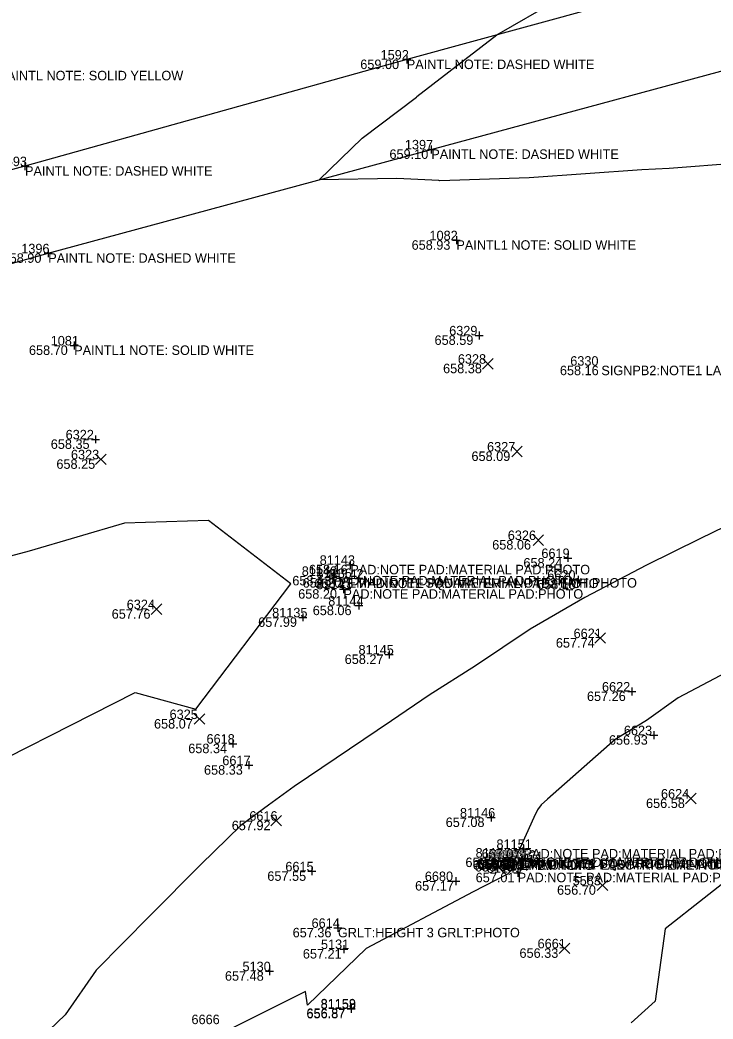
# Model space of a CAD drawing. Extents: x 2129350 to 2137777, y 657588 to 659885.
# Drawn here: x 2132942 to 2133029.6, y 658520.7 to 658646.9 of the extents above; entities that cross this region are included whole.
import ezdxf

# ---------------------------------------------------------------- set-up
doc = ezdxf.new("R2010")
doc.units = 0
for name, color, linetype in [('DT_X_Contour_Minor', 7, 'Continuous'), ('PV_X_COP', 7, 'Continuous'), ('SV_X_Random_Point', 7, 'Continuous'), ('SV_X_Shot_Marker', 7, 'Continuous'), ('SV_X_Text_Comment', 7, 'Continuous'), ('SV_X_Text_Elevation', 7, 'Continuous'), ('SV_X_Text_Name', 7, 'Continuous')]:
    doc.layers.add(name, color=color, linetype=linetype)

msp = doc.modelspace()

# ---------------------------------------------------------------- linework, layer by layer
at = {"layer": 'DT_X_Contour_Minor'}
for points in [[(2133119.28, 658648.07), (2133111.08, 658645.74), (2133094.94, 658642.28), (2133094.43, 658642.16), (2133087.88, 658640.5), (2133069.97, 658636.61), (2133065.55, 658635.49), (2133045.67, 658631.26), (2133045.61, 658631.25), (2133032.8, 658628.85), (2133024.11, 658628.15), (2133020.62, 658627.99), (2133006.38, 658626.99), (2132995.11, 658626.61), (2132994.98, 658626.62), (2132989.68, 658626.9), (2132979.86, 658626.74), (2132985.29, 658632.01), (2132992.13, 658637.18), (2132992.2, 658637.24), (2133002.3, 658645.04), (2133009.94, 658649.47)], [(2133193.19, 658601.05), (2133184.27, 658604.9), (2133162.35, 658594.14), (2133151.26, 658593.4), (2133143.35, 658591.48), (2133141.4, 658592.53), (2133122.54, 658593.43), (2133112.16, 658589.17), (2133103.63, 658577.69), (2133098.37, 658573.05), (2133088.27, 658568.93), (2133075.54, 658566.97), (2133070.45, 658564.91), (2133055.38, 658554.29), (2133051.9, 658553.19), (2133042.03, 658545.89), (2133035.45, 658541.55), (2133033.45, 658539.84), (2133023.61, 658532.09), (2133022.34, 658522.93), (2133019.3, 658520.19)], [(2133035.85, 658585.18), (2133027.99, 658581.36), (2133021.24, 658578.02), (2133013.43, 658573.93), (2133006.52, 658569.96), (2132999.62, 658565.33), (2132993.74, 658561.62), (2132988.99, 658558.38), (2132976.7, 658550.08), (2132973.43, 658547.73), (2132969.92, 658545.13), (2132964.88, 658540.21), (2132958.48, 658533.75), (2132951.64, 658526.86), (2132947.71, 658521.21), (2132943.7, 658517.34)], [(2132932.32, 658549.64), (2132956.6, 658561.96), (2132964.23, 658559.82), (2132976.26, 658575.67), (2132965.85, 658583.66), (2132955.24, 658583.35), (2132943.18, 658579.8), (2132921.22, 658573.97)], [(2133031.3, 658564.49), (2133025.24, 658561.27), (2133021.23, 658558.39), (2133017.28, 658555.99), (2133008.72, 658548.46), (2133007.91, 658547.74), (2133007.43, 658547.14), (2133006.99, 658546.16), (2133005.03, 658541.84), (2133004.62, 658541), (2133004.5, 658539.78), (2133003.66, 658539), (2132999.31, 658536.76), (2132985.78, 658529.6), (2132978.38, 658522.44), (2132978.11, 658524.15), (2132965.63, 658517.93)]]:
    msp.add_lwpolyline(points, dxfattribs=at)
at = {"layer": 'PV_X_COP'}
for points in [[(2133231.73, 658708.1), (2133182.27, 658694.97), (2133135.39, 658681.51), (2133086.93, 658668.38), (2133039.04, 658655.13), (2132990.92, 658641.92), (2132942.65, 658628.45), (2132894.02, 658615.4), (2132846.1, 658602.28)], [(2132174.31, 658404.93), (2132222.67, 658417.74), (2132270.69, 658431.48), (2132318.95, 658444.56), (2132367.41, 658457.86), (2132415.25, 658471.4), (2132463.1, 658484.3), (2132511.79, 658497.66), (2132560.13, 658510.6), (2132608.07, 658523.88), (2132655.96, 658537.1), (2132704.86, 658550.94), (2132752.71, 658564.13), (2132800.76, 658577.31), (2132849.39, 658590.61), (2132897.29, 658603.91), (2132945.59, 658617.44), (2132994.02, 658630.57), (2133042.01, 658643.54), (2133090.19, 658656.9), (2133138.56, 658670.06), (2133186.63, 658683.38), (2133234.84, 658696.93)]]:
    msp.add_lwpolyline(points, dxfattribs=at)
at = {"layer": 'SV_X_Random_Point'}
for p, q in [((2133000.51, 658602.82), (2133001.85, 658604.15)), ((2133000.51, 658604.15), (2133001.85, 658602.82)), ((2132951.58, 658590.74), (2132952.91, 658592.08)), ((2132951.58, 658592.08), (2132952.91, 658590.74)), ((2133004.19, 658591.73), (2133005.53, 658593.07)), ((2133004.19, 658593.07), (2133005.53, 658591.73)), ((2133006.88, 658580.54), (2133008.22, 658581.87)), ((2133006.88, 658581.87), (2133008.22, 658580.54)), ((2132958.62, 658571.8), (2132959.96, 658573.14)), ((2132958.62, 658573.14), (2132959.96, 658571.8)), ((2133014.7, 658568.16), (2133016.03, 658569.49)), ((2133014.7, 658569.49), (2133016.03, 658568.16)), ((2132964.05, 658557.93), (2132965.38, 658559.26)), ((2132964.05, 658559.26), (2132965.38, 658557.93)), ((2133026.17, 658547.88), (2133027.5, 658549.22)), ((2133026.17, 658549.22), (2133027.5, 658547.88)), ((2132973.75, 658545.08), (2132975.08, 658546.42)), ((2132973.75, 658546.42), (2132975.08, 658545.08)), ((2133014.99, 658536.92), (2133016.33, 658538.25)), ((2133014.99, 658538.25), (2133016.33, 658536.92)), ((2133010.19, 658528.95), (2133011.52, 658530.29)), ((2133010.19, 658530.29), (2133011.52, 658528.95))]:
    msp.add_line(p, q, dxfattribs=at)
at = {"layer": 'SV_X_Shot_Marker'}
for p, q in [((2132990.42, 658641.92), (2132991.42, 658641.92)), ((2132990.92, 658642.42), (2132990.92, 658641.42)), ((2132990.92, 658641.92), (2132990.92, 658641.92)), ((2132993.52, 658630.57), (2132994.52, 658630.57)), ((2132994.02, 658631.07), (2132994.02, 658630.07)), ((2132994.02, 658630.57), (2132994.02, 658630.57)), ((2132942.65, 658628.95), (2132942.65, 658627.95)), ((2132942.15, 658628.45), (2132943.15, 658628.45)), ((2132942.65, 658628.45), (2132942.65, 658628.45)), ((2132996.69, 658619.09), (2132997.69, 658619.09)), ((2132997.19, 658619.59), (2132997.19, 658618.59)), ((2132997.19, 658619.09), (2132997.19, 658619.09)), ((2132945.09, 658617.44), (2132946.09, 658617.44)), ((2132945.59, 658617.94), (2132945.59, 658616.94)), ((2132945.59, 658617.44), (2132945.59, 658617.44)), ((2133000.08, 658607.57), (2133000.08, 658606.57)), ((2132948.87, 658606.3), (2132948.87, 658605.3)), ((2132999.58, 658607.07), (2133000.58, 658607.07)), ((2133000.08, 658607.07), (2133000.08, 658607.07)), ((2132948.37, 658605.8), (2132949.37, 658605.8)), ((2132948.87, 658605.8), (2132948.87, 658605.8)), ((2132951.07, 658593.93), (2132952.07, 658593.93)), ((2132951.57, 658594.43), (2132951.57, 658593.43)), ((2132951.57, 658593.93), (2132951.57, 658593.93)), ((2133011.28, 658579.44), (2133011.28, 658578.44)), ((2132983.78, 658578.58), (2132983.78, 658577.58)), ((2133010.78, 658578.94), (2133011.78, 658578.94)), ((2133011.28, 658578.94), (2133011.28, 658578.94)), ((2132981.62, 658577.18), (2132981.62, 658576.18)), ((2132983.28, 658578.08), (2132984.28, 658578.08)), ((2132983.78, 658578.08), (2132983.78, 658578.08)), ((2132984.86, 658576.83), (2132984.86, 658575.83)), ((2132981.12, 658576.68), (2132982.12, 658576.68)), ((2132981.62, 658576.68), (2132981.62, 658576.68)), ((2132984.36, 658576.33), (2132985.36, 658576.33)), ((2132984.86, 658576.33), (2132984.86, 658576.33)), ((2133012.07, 658576.2), (2133013.07, 658576.2)), ((2133012.57, 658576.7), (2133012.57, 658575.7)), ((2133012.57, 658576.2), (2133012.57, 658576.2)), ((2132982.41, 658575), (2132983.41, 658575)), ((2132982.91, 658575.5), (2132982.91, 658574.5)), ((2132982.91, 658575), (2132982.91, 658575)), ((2132984.85, 658573.42), (2132984.85, 658572.42)), ((2132977.78, 658571.94), (2132977.78, 658570.94)), ((2132984.35, 658572.92), (2132985.35, 658572.92)), ((2132984.85, 658572.92), (2132984.85, 658572.92)), ((2132977.28, 658571.44), (2132978.28, 658571.44)), ((2132977.78, 658571.44), (2132977.78, 658571.44)), ((2132988.19, 658566.75), (2132989.19, 658566.75)), ((2132988.69, 658567.25), (2132988.69, 658566.25)), ((2132988.69, 658566.75), (2132988.69, 658566.75)), ((2133018.88, 658562.07), (2133019.88, 658562.07)), ((2133019.38, 658562.57), (2133019.38, 658561.57)), ((2133019.38, 658562.07), (2133019.38, 658562.07)), ((2133022.15, 658557.05), (2133022.15, 658556.05)), ((2132968.44, 658555.48), (2132969.44, 658555.48)), ((2132968.94, 658555.98), (2132968.94, 658554.98)), ((2132968.94, 658555.48), (2132968.94, 658555.48)), ((2133021.65, 658556.55), (2133022.65, 658556.55)), ((2133022.15, 658556.55), (2133022.15, 658556.55)), ((2132970.94, 658553.26), (2132970.94, 658552.26)), ((2132970.44, 658552.76), (2132971.44, 658552.76)), ((2132970.94, 658552.76), (2132970.94, 658552.76)), ((2133001.58, 658546.65), (2133001.58, 658545.65)), ((2133001.08, 658546.15), (2133002.08, 658546.15)), ((2133001.58, 658546.15), (2133001.58, 658546.15)), ((2133003.59, 658541.59), (2133003.59, 658540.59)), ((2133005.19, 658542.18), (2133006.19, 658542.18)), ((2133005.69, 658542.68), (2133005.69, 658541.68)), ((2133005.69, 658542.18), (2133005.69, 658542.18)), ((2133003.09, 658541.09), (2133004.09, 658541.09)), ((2133003.59, 658541.09), (2133003.59, 658541.09)), ((2133004.72, 658540.53), (2133005.72, 658540.53)), ((2133004.98, 658540.96), (2133005.98, 658540.96)), ((2133005.02, 658540.82), (2133006.02, 658540.82)), ((2133005.22, 658541.03), (2133005.22, 658540.03)), ((2133005.22, 658540.53), (2133005.22, 658540.53)), ((2133005.48, 658541.46), (2133005.48, 658540.46)), ((2133005.48, 658540.96), (2133005.48, 658540.96)), ((2133005.52, 658541.32), (2133005.52, 658540.32)), ((2133005.52, 658540.82), (2133005.52, 658540.82)), ((2133006.13, 658540.81), (2133007.13, 658540.81)), ((2133006.63, 658541.31), (2133006.63, 658540.31)), ((2133006.63, 658540.81), (2133006.63, 658540.81)), ((2133006.89, 658540.65), (2133007.89, 658540.65)), ((2133007.39, 658541.15), (2133007.39, 658540.15)), ((2133007.39, 658540.65), (2133007.39, 658540.65)), ((2132978.41, 658539.35), (2132979.41, 658539.35)), ((2132978.91, 658539.85), (2132978.91, 658538.85)), ((2132978.91, 658539.35), (2132978.91, 658539.35)), ((2133004.44, 658539.17), (2133005.44, 658539.17)), ((2133004.94, 658539.67), (2133004.94, 658538.67)), ((2133004.94, 658539.17), (2133004.94, 658539.17)), ((2132996.61, 658538.12), (2132997.61, 658538.12)), ((2132997.11, 658538.62), (2132997.11, 658537.62)), ((2132997.11, 658538.12), (2132997.11, 658538.12)), ((2132982.21, 658532.71), (2132982.21, 658531.71)), ((2132981.71, 658532.21), (2132982.71, 658532.21)), ((2132982.21, 658532.21), (2132982.21, 658532.21)), ((2132982.45, 658529.53), (2132983.45, 658529.53)), ((2132982.95, 658530.03), (2132982.95, 658529.03)), ((2132982.95, 658529.53), (2132982.95, 658529.53)), ((2132973.07, 658526.73), (2132974.07, 658526.73)), ((2132973.57, 658527.23), (2132973.57, 658526.23)), ((2132973.57, 658526.73), (2132973.57, 658526.73)), ((2132983.4, 658522.03), (2132984.4, 658522.03)), ((2132983.4, 658521.97), (2132984.4, 658521.97)), ((2132983.9, 658522.53), (2132983.9, 658521.53)), ((2132983.9, 658522.47), (2132983.9, 658521.47)), ((2132983.9, 658522.03), (2132983.9, 658522.03)), ((2132983.9, 658521.97), (2132983.9, 658521.97))]:
    msp.add_line(p, q, dxfattribs=at)

# ---------------------------------------------------------------- texts
at = {"layer": 'SV_X_Text_Comment'}
for s, p in [('PAINTL NOTE: DASHED WHITE', (2132990.92, 658640.72)), ('PAINTL NOTE: SOLID YELLOW', (2132939.3, 658639.3)), ('PAINTL NOTE: DASHED WHITE', (2132994.02, 658629.37)), ('PAINTL NOTE: DASHED WHITE', (2132942.65, 658627.25)), ('PAINTL1 NOTE: SOLID WHITE', (2132997.19, 658617.89)), ('PAINTL NOTE: DASHED WHITE', (2132945.59, 658616.24)), ('PAINTL1 NOTE: SOLID WHITE', (2132948.87, 658604.6)), ('SIGNPB2:NOTE1 LANES SIGNPB2:NOTE2 SIGNPB2:NOTE3 SIGNPB2:PHOTO SIGNPB2:WIDTH', (2133015.52, 658602.04)), ('PAD:NOTE PAD:MATERIAL PAD:PHOTO', (2132983.78, 658576.88)), ('PAD:NOTE PAD:MATERIAL PAD:PHOTO', (2132981.62, 658575.48)), ('EMH:NOTE1 SQUARE EMH:NOTE2 EMH:PHOTO', (2132983.47, 658575.2)), ('PAD:NOTE PAD:MATERIAL PAD:PHOTO', (2132984.86, 658575.14)), ('PAD:NOTE PAD:MATERIAL PAD:PHOTO', (2132982.91, 658573.8)), ('PAD:NOTE PAD:MATERIAL PAD:PHOTO', (2133005.69, 658540.98)), ('PAD:NOTE PAD:MATERIAL PAD:PHOTO', (2133003.59, 658539.89)), ('EME:UTILITY ELECTRIC EME:NOTE VAULT EME:PHOTO', (2133005.1, 658539.57)), ('EPB:PHOTO', (2133005.25, 658539.52)), ('EMH:NOTE1 SQUARE EMH:NOTE2 EMH:PHOTO', (2133005.45, 658539.77)), ('PAD:NOTE PAD:MATERIAL PAD:PHOTO', (2133006.63, 658539.61)), ('PAD:NOTE PAD:MATERIAL PAD:PHOTO', (2133004.94, 658537.97)), ('GRLT:HEIGHT 3 GRLT:PHOTO', (2132982.21, 658531.01))]:
    msp.add_text(s, height=1.2, dxfattribs=at).set_placement(p)
at = {"layer": 'SV_X_Text_Elevation'}
for s, p in [('659.00', (2132985.04, 658640.72)), ('659.10', (2132988.73, 658629.37)), ('658.93', (2132991.53, 658617.89)), ('658.90', (2132939.82, 658616.24)), ('658.59', (2132994.43, 658605.87)), ('658.70', (2132943.15, 658604.6)), ('658.38', (2132995.51, 658602.29)), ('658.16', (2133010.28, 658602.04)), ('658.35', (2132945.91, 658592.73)), ('658.09', (2132999.1, 658591.2)), ('658.25', (2132946.62, 658590.21)), ('658.06', (2133001.72, 658580.01)), ('658.24', (2133005.67, 658577.74)), ('658.16', (2132978.54, 658576.88)), ('658.13', (2132976.45, 658575.48)), ('658.20', (2132977.75, 658575.2)), ('658.23', (2132979.24, 658575.14)), ('658.18', (2133007.39, 658575)), ('658.20', (2132977.19, 658573.8)), ('657.76', (2132953.61, 658571.27)), ('658.06', (2132979.03, 658571.72)), ('657.99', (2132972.13, 658570.24)), ('657.74', (2133009.77, 658567.62)), ('658.27', (2132983.07, 658565.55)), ('657.26', (2133013.7, 658560.87)), ('658.07', (2132958.96, 658557.39)), ('658.34', (2132963.29, 658554.28)), ('656.93', (2133016.48, 658555.35)), ('658.33', (2132965.28, 658551.56)), ('656.58', (2133021.17, 658547.35)), ('657.92', (2132968.79, 658544.55)), ('657.08', (2132995.84, 658544.95)), ('657.01', (2133000.39, 658540.98)), ('657.10', (2132998.34, 658539.89)), ('657.00', (2132999.26, 658539.57)), ('656.99', (2132999.53, 658539.33)), ('656.98', (2132999.77, 658539.77)), ('656.97', (2132999.8, 658539.76)), ('656.99', (2132999.84, 658539.62)), ('657.01', (2132999.94, 658539.52)), ('656.93', (2133000.95, 658539.61)), ('656.67', (2133001.71, 658539.45)), ('657.55', (2132973.29, 658538.15)), ('657.01', (2132999.63, 658537.97)), ('657.17', (2132991.97, 658536.92)), ('656.70', (2133009.92, 658536.39)), ('657.36', (2132976.49, 658531.01)), ('657.21', (2132977.78, 658528.33)), ('656.33', (2133005.17, 658528.42)), ('657.48', (2132967.93, 658525.53)), ('656.87', (2132978.24, 658520.83)), ('656.87', (2132978.24, 658520.77))]:
    msp.add_text(s, height=1.2, dxfattribs=at).set_placement(p)
at = {"layer": 'SV_X_Text_Name'}
for s, p in [('1592', (2132987.61, 658641.92)), ('1397', (2132990.68, 658630.57)), ('1593', (2132939.33, 658628.45)), ('1082', (2132993.79, 658619.09)), ('1396', (2132942.18, 658617.44)), ('6329', (2132996.28, 658607.07)), ('1081', (2132945.9, 658605.8)), ('6328', (2132997.38, 658603.49)), ('6330', (2133011.59, 658603.24)), ('6322', (2132947.79, 658593.93)), ('6327', (2133001.07, 658592.4)), ('6323', (2132948.46, 658591.41)), ('6326', (2133003.69, 658581.21)), ('6619', (2133007.94, 658578.94)), ('81143', (2132979.91, 658578.08)), ('81140', (2132977.64, 658576.68)), ('81136', (2132979.51, 658576.41)), ('81142', (2132981, 658576.33)), ('6620', (2133008.68, 658576.2)), ('81141', (2132979.47, 658575)), ('6324', (2132955.51, 658572.47)), ('81144', (2132980.99, 658572.92)), ('81135', (2132973.9, 658571.44)), ('6621', (2133012.01, 658568.82)), ('81145', (2132984.82, 658566.75)), ('6622', (2133015.6, 658562.07)), ('6325', (2132960.93, 658558.59)), ('6618', (2132965.6, 658555.48)), ('6623', (2133018.37, 658556.55)), ('6617', (2132967.6, 658552.76)), ('6624', (2133023.06, 658548.55)), ('6616', (2132971.01, 658545.75)), ('81146', (2132997.64, 658546.15)), ('81151', (2133002.26, 658542.18)), ('81150', (2132999.62, 658541.09)), ('6660', (2133001.17, 658540.77)), ('81157', (2133001.35, 658540.53)), ('81148', (2133001.57, 658540.97)), ('81153', (2133001.61, 658540.96)), ('81147', (2133001.65, 658540.82)), ('6031', (2133001.76, 658540.71)), ('81152', (2133002.78, 658540.81)), ('81154', (2133003.54, 658540.65)), ('6615', (2132975.57, 658539.35)), ('81149', (2133001.05, 658539.17)), ('6680', (2132993.2, 658538.12)), ('5583', (2133011.89, 658537.58)), ('6614', (2132978.88, 658532.21)), ('5131', (2132980.07, 658529.53)), ('6661', (2133007.46, 658529.62)), ('5130', (2132970.15, 658526.73)), ('81159', (2132980.03, 658522.03)), ('81158', (2132980.03, 658521.97)), ('6666', (2132963.7, 658520.04))]:
    msp.add_text(s, height=1.2, dxfattribs=at).set_placement(p)

doc.saveas('drawing.dxf')
